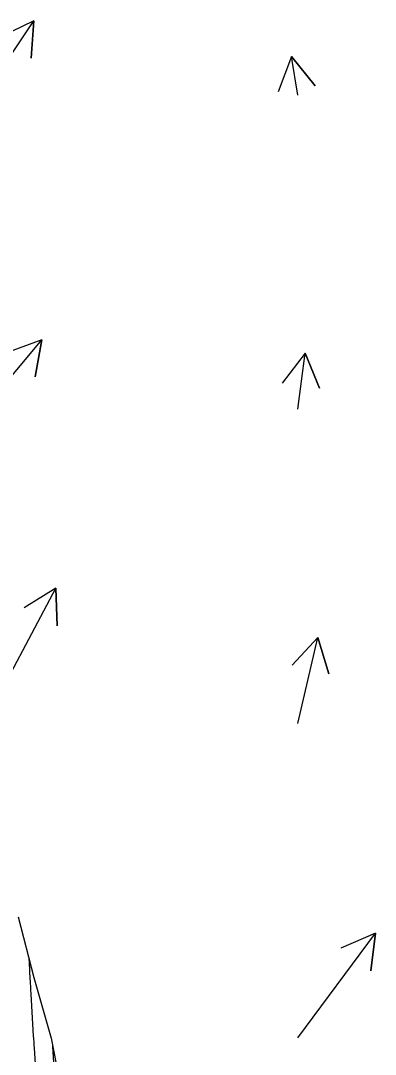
# Model space of a CAD drawing. Extents: x 954385 to 988206, y 1868364 to 1924553.
# Drawn here: x 957913 to 957969.5, y 1919566.3 to 1919730.8 of the extents above; entities that cross this region are included whole.
import ezdxf

# ---------------------------------------------------------------- set-up
doc = ezdxf.new("R2010")
doc.units = 0
for name, color, linetype in [('Ex_Minor Contours', 7, 'Continuous'), ('Perimeter', 7, 'Continuous'), ('Slopes', 7, 'Continuous')]:
    doc.layers.add(name, color=color, linetype=linetype)

msp = doc.modelspace()

# ---------------------------------------------------------------- linework, layer by layer
at = {"layer": 'Ex_Minor Contours'}
for points in [[(957914.29, 1919581.62), (957914.39, 1919579.79), (957914.41, 1919579.5), (957914.42, 1919579.21), (957914.46, 1919578.64), (957914.46, 1919578.5), (957914.47, 1919578.35), (957914.48, 1919578.21), (957914.49, 1919578.07), (957914.57, 1919576.62), (957914.62, 1919575.88), (957915.01, 1919569.23), (957915.04, 1919568.73), (957915.07, 1919568.24), (957915.1, 1919567.74), (957915.13, 1919567.25), (957915.29, 1919564.78)], [(957918.08, 1919567.57), (957918.51, 1919560.71)]]:
    msp.add_lwpolyline(points, dxfattribs=at)
at = {"layer": 'Perimeter'}
msp.add_lwpolyline([(957912.58, 1919588.18), (957915.1, 1919578.5), (957917.83, 1919568.86), (957919.75, 1919559.04)], dxfattribs=at)
at = {"layer": 'Slopes'}
for points in [[(957907.13, 1919718.93), (957915.09, 1919730.77), (957914.68, 1919724.78), (957915.09, 1919730.77), (957909.71, 1919728.13)], [(957957.13, 1919718.93), (957956.15, 1919725.05), (957959.93, 1919720.39), (957956.15, 1919725.05), (957954.01, 1919719.44)], [(957907.13, 1919668.93), (957916.35, 1919679.98), (957915.33, 1919674.07), (957916.35, 1919679.98), (957910.72, 1919677.91)], [(957957.13, 1919668.93), (957958.34, 1919677.85), (957960.61, 1919672.3), (957958.34, 1919677.85), (957954.67, 1919673.1)], [(957907.13, 1919618.93), (957918.62, 1919640.48), (957918.82, 1919634.49), (957918.62, 1919640.48), (957913.53, 1919637.31)], [(957957.13, 1919618.93), (957960.36, 1919632.59), (957962.08, 1919626.84), (957960.36, 1919632.59), (957956.24, 1919628.22)], [(957957.13, 1919568.93), (957969.5, 1919585.54), (957968.8, 1919579.58), (957969.5, 1919585.54), (957963.99, 1919583.16)]]:
    msp.add_lwpolyline(points, dxfattribs=at)

doc.saveas('drawing.dxf')
